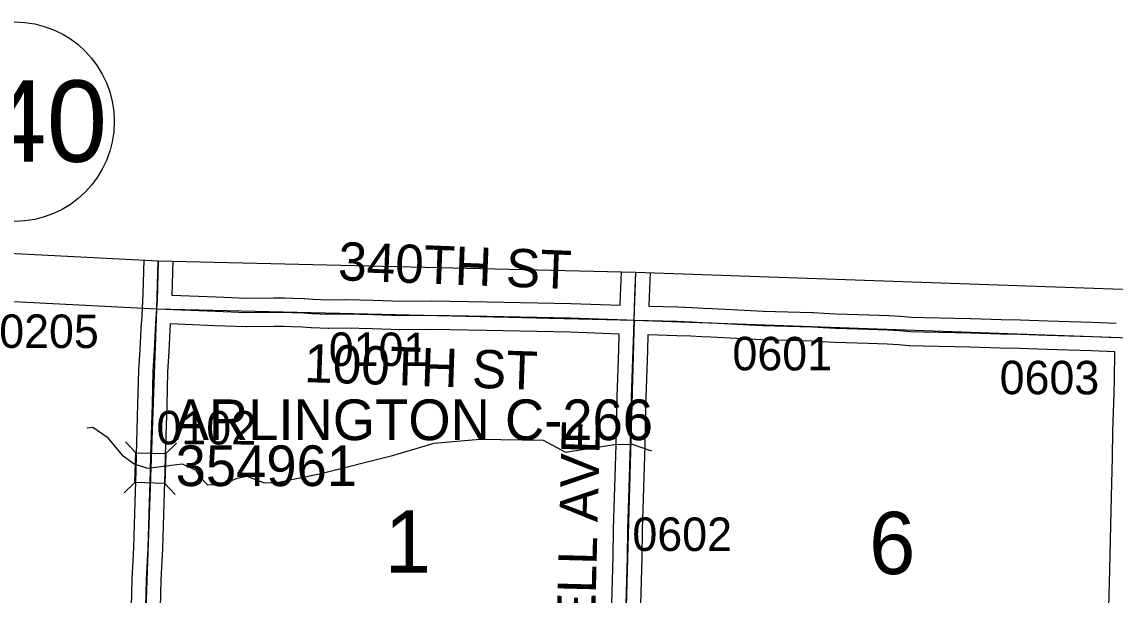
# Model space of a CAD drawing. Extents: x -157.2 to -99.3, y 12.2 to 46.2.
# Drawn here: x -127.67 to -125.384, y 39.966 to 41.164 of the extents above; entities that cross this region are included whole.
import ezdxf

# ---------------------------------------------------------------- set-up
doc = ezdxf.new("R2010")
doc.units = 0
for name, color, linetype in [('tdCoClipBndry', 7, 'Continuous'), ('tdCoCoAdjSecRdTxt', 7, 'Continuous'), ('tdCoCoBndry', 7, 'Continuous'), ('tdCoHydroRiver', 7, 'Continuous'), ('tdCoSecRdNmbr', 7, 'Continuous'), ('tdCoSecRdTxt', 7, 'Continuous'), ('tdCoSecRteBand', 7, 'Continuous'), ('tdCoSecRteCL', 7, 'Continuous'), ('tdCoSectLine', 7, 'Continuous'), ('tdCoSectNmbr', 7, 'Continuous'), ('tdCoShieldStRte', 7, 'Continuous'), ('tdCoStrucSec', 7, 'Continuous'), ('tdCoStrucSecCoName', 7, 'Continuous'), ('tdCoStrucSecFHWANum', 7, 'Continuous'), ('tdCoSurfEarth', 7, 'Continuous'), ('tdCoSurfGravel', 7, 'Continuous'), ('tdCoTwpBndryShd', 7, 'Continuous')]:
    doc.layers.add(name, color=color, linetype=linetype)

msp = doc.modelspace()

# ---------------------------------------------------------------- linework, layer by layer
at = {"layer": 'tdCoClipBndry'}
msp.add_lwpolyline([(-137.3849, 40.9986), (-130.3617, 40.7621), (-129.3761, 40.7352), (-128.3918, 40.7165), (-127.3846, 40.6647), (-126.387, 40.641), (-124.3513, 40.57), (-123.3516, 40.5465), (-121.3552, 40.48), (-120.3594, 40.4386), (-118.3228, 40.3917), (-115.3169, 40.3414), (-114.3264, 40.3124), (-114.2927, 40.3054), (-114.257, 40.2814), (-114.2379, 40.2528), (-114.2294, 40.2106), (-114.247, 39.2403), (-114.2573, 38.2439), (-114.2917, 37.2483), (-114.3338, 36.2543), (-114.3541, 35.2589), (-114.3899, 34.3598)], dxfattribs=at)
at = {"layer": 'tdCoCoBndry'}
msp.add_lwpolyline([(-135.3934, 40.8324), (-134.3958, 40.7988), (-133.3972, 40.7654), (-132.3984, 40.7315), (-131.3628, 40.6937), (-130.3647, 40.6622), (-129.3784, 40.6353), (-128.3937, 40.6165), (-127.3884, 40.5648), (-126.3904, 40.5411), (-125.354, 40.5038), (-124.3542, 40.47), (-123.355, 40.4466), (-122.3574, 40.4123), (-121.3585, 40.3801), (-120.3626, 40.3387), (-119.3227, 40.3139), (-118.3248, 40.2918), (-117.32, 40.2727), (-116.3236, 40.2604), (-115.3186, 40.2414), (-114.3294, 40.2124)], dxfattribs=at)
at = {"layer": 'tdCoHydroRiver'}
msp.add_lwpolyline([(-127.5347, 40.3161), (-127.522, 40.3173), (-127.4926, 40.2975), (-127.4605, 40.2587), (-127.4358, 40.2407), (-127.4076, 40.232), (-127.3348, 40.2409), (-127.3067, 40.2275), (-127.2992, 40.2146), (-127.2824, 40.1968), (-127.2508, 40.1975), (-127.2204, 40.2108), (-127.1998, 40.2149), (-127.1638, 40.2013), (-127.137, 40.2021), (-127.0481, 40.22), (-126.8954, 40.2583), (-126.8079, 40.2842), (-126.7129, 40.2925), (-126.5804, 40.2903), (-126.5337, 40.2652), (-126.4322, 40.2813), (-126.3943, 40.2817), (-126.3537, 40.268)], dxfattribs=at)
at = {"layer": 'tdCoSecRteBand'}
for points in [[(-127.4426, 39.886), (-127.4396, 39.9994), (-127.4396, 39.9997), (-127.4396, 40.0001), (-127.4364, 40.0662), (-127.4332, 40.1608), (-127.4315, 40.2258), (-127.4315, 40.2258), (-127.4315, 40.2259), (-127.4305, 40.2599), (-127.4275, 40.3653), (-127.4255, 40.4356), (-127.4255, 40.4361), (-127.4255, 40.4366), (-127.4228, 40.4792), (-127.4199, 40.5367), (-127.4199, 40.5367), (-127.4198, 40.5372), (-127.4198, 40.5372), (-127.4198, 40.5374), (-127.418, 40.5664), (-127.4167, 40.596), (-127.4165, 40.596), (-127.4145, 40.6662)], [(-127.3545, 40.664), (-127.3566, 40.5934), (-127.2643, 40.5895), (-127.2005, 40.5873), (-127.1441, 40.5878), (-127.144, 40.5878), (-127.1439, 40.5878), (-127.1218, 40.5878), (-127.1213, 40.5878), (-127.1209, 40.5878), (-127.1037, 40.5873), (-127.1035, 40.5873), (-127.1033, 40.5872), (-127.0802, 40.5863), (-127.0796, 40.5862), (-127.079, 40.5862), (-127.0621, 40.5848), (-127.0286, 40.5838), (-126.993, 40.5841), (-126.9926, 40.5841), (-126.9921, 40.5841), (-126.9361, 40.5828), (-126.9359, 40.5828), (-126.9357, 40.5828), (-126.8962, 40.5814), (-126.8809, 40.5809), (-126.8154, 40.5814), (-126.815, 40.5814), (-126.8147, 40.5814), (-126.6975, 40.5794), (-126.6975, 40.5794), (-126.6975, 40.5794), (-126.5228, 40.5762), (-126.5225, 40.5762), (-126.5221, 40.5762), (-126.4191, 40.5721), (-126.4185, 40.5917), (-126.4185, 40.5918), (-126.4185, 40.5919), (-126.4166, 40.6417)], [(-126.3566, 40.64), (-126.3585, 40.5897), (-126.3591, 40.5703), (-126.2992, 40.5686), (-126.2991, 40.5686), (-126.299, 40.5686), (-126.2693, 40.5676), (-126.269, 40.5676), (-126.2687, 40.5676), (-126.2454, 40.5663), (-126.2268, 40.5654), (-126.1863, 40.5634), (-126.1863, 40.5634), (-126.1862, 40.5634), (-126.1202, 40.56), (-126.0427, 40.5578), (-126.0164, 40.557), (-126.0159, 40.557), (-126.0153, 40.557), (-125.9935, 40.5555), (-125.9677, 40.5543), (-125.8991, 40.5521), (-125.8991, 40.5521), (-125.899, 40.5521), (-125.8585, 40.5506), (-125.8581, 40.5506), (-125.8577, 40.5506), (-125.8334, 40.5491), (-125.833, 40.5491), (-125.8326, 40.5491), (-125.8109, 40.5472), (-125.7842, 40.5465), (-125.6865, 40.5445), (-125.6863, 40.5445), (-125.6862, 40.5445), (-125.6229, 40.5426), (-125.5827, 40.5416), (-125.5826, 40.5416), (-125.5824, 40.5416), (-125.5253, 40.5396), (-125.4807, 40.5384), (-125.4806, 40.5384), (-125.4806, 40.5384), (-125.4562, 40.5376), (-125.4317, 40.5369), (-125.4315, 40.5369), (-125.4314, 40.5369), (-125.3824, 40.5349)], [(-126.4365, 39.9486), (-126.434, 40.0464), (-126.4333, 40.1047), (-126.4333, 40.105), (-126.4332, 40.1053), (-126.4288, 40.2359), (-126.4278, 40.2808), (-126.4278, 40.2809), (-126.4278, 40.2809), (-126.4254, 40.3804), (-126.4254, 40.3805), (-126.4254, 40.3806), (-126.4224, 40.4797), (-126.4224, 40.4798), (-126.4224, 40.48), (-126.4212, 40.5121), (-126.5242, 40.5162), (-126.6985, 40.5194), (-126.8153, 40.5214), (-126.881, 40.5209), (-126.8816, 40.5209), (-126.8822, 40.5209), (-126.8982, 40.5214), (-126.8983, 40.5214), (-126.8984, 40.5214), (-126.9377, 40.5229), (-126.993, 40.5241), (-127.0287, 40.5238), (-127.0292, 40.5238), (-127.0298, 40.5238), (-127.0646, 40.5248), (-127.0655, 40.5249), (-127.0663, 40.5249), (-127.0834, 40.5263), (-127.1056, 40.5273), (-127.1222, 40.5278), (-127.1437, 40.5278), (-127.2006, 40.5273), (-127.2013, 40.5273), (-127.2019, 40.5273), (-127.2665, 40.5295), (-127.2666, 40.5295), (-127.2668, 40.5295), (-127.36, 40.5335), (-127.3629, 40.476), (-127.3629, 40.4758), (-127.3629, 40.4756), (-127.3656, 40.4334), (-127.3675, 40.3636), (-127.3675, 40.3636), (-127.3675, 40.3636), (-127.3705, 40.2582), (-127.3705, 40.2582), (-127.3705, 40.2582), (-127.3715, 40.2242), (-127.3732, 40.1591), (-127.3732, 40.159), (-127.3733, 40.1589), (-127.3765, 40.0639), (-127.3765, 40.0637), (-127.3765, 40.0635), (-127.3797, 39.9975), (-127.3826, 39.8841)], [(-125.4008, 39.8115), (-125.3954, 40.0186), (-125.3946, 40.0511), (-125.3919, 40.1722), (-125.3919, 40.1722), (-125.3919, 40.1723), (-125.3897, 40.254), (-125.389, 40.3092), (-125.389, 40.3095), (-125.389, 40.3098), (-125.3865, 40.3874), (-125.386, 40.4175), (-125.386, 40.4175), (-125.386, 40.4176), (-125.3848, 40.4749), (-125.4337, 40.4769), (-125.458, 40.4777), (-125.4823, 40.4784), (-125.527, 40.4796), (-125.5271, 40.4796), (-125.5272, 40.4796), (-125.5843, 40.4816), (-125.6245, 40.4826), (-125.6246, 40.4826), (-125.6247, 40.4826), (-125.6879, 40.4845), (-125.7855, 40.4865), (-125.7856, 40.4865), (-125.7857, 40.4865), (-125.8134, 40.4872), (-125.8143, 40.4873), (-125.8152, 40.4873), (-125.8374, 40.4893), (-125.861, 40.4907), (-125.9011, 40.4922), (-125.9698, 40.4944), (-125.9701, 40.4944), (-125.9703, 40.4944), (-125.9966, 40.4956), (-125.9969, 40.4956), (-125.9972, 40.4956), (-126.0187, 40.4971), (-126.0444, 40.4978), (-126.0444, 40.4978), (-126.0444, 40.4978), (-126.1223, 40.5), (-126.1226, 40.5), (-126.123, 40.5), (-126.1893, 40.5035), (-126.2297, 40.5054), (-126.2298, 40.5054), (-126.2299, 40.5055), (-126.2485, 40.5064), (-126.2716, 40.5076), (-126.3009, 40.5086), (-126.361, 40.5103), (-126.361, 40.5102), (-126.3612, 40.5102), (-126.3625, 40.4778), (-126.3654, 40.3789), (-126.3678, 40.2795), (-126.3688, 40.2344), (-126.3688, 40.2342), (-126.3688, 40.234), (-126.3733, 40.1036), (-126.374, 40.0455), (-126.374, 40.0453), (-126.374, 40.0451), (-126.3765, 39.947)]]:
    msp.add_lwpolyline(points, dxfattribs=at)
at = {"layer": 'tdCoSecRteCL'}
for points in [[(-127.388, 40.5648), (-127.3869, 40.5816), (-127.3845, 40.6647)], [(-126.3901, 40.5411), (-126.3885, 40.5908), (-126.3866, 40.641)], [(-127.4211, 39.6248), (-127.421, 39.6472), (-127.4183, 39.7564), (-127.4126, 39.8849), (-127.4096, 39.9986), (-127.4064, 40.065), (-127.4032, 40.1599), (-127.4015, 40.225), (-127.4005, 40.259), (-127.3975, 40.3645), (-127.3955, 40.4347), (-127.3928, 40.4775), (-127.3899, 40.5355), (-127.388, 40.5648)], [(-127.388, 40.5648), (-127.2655, 40.5595), (-127.2009, 40.5573), (-127.1439, 40.5578), (-127.1218, 40.5578), (-127.1046, 40.5573), (-127.0815, 40.5563), (-127.0638, 40.5548), (-127.0289, 40.5538), (-126.9928, 40.5541), (-126.9368, 40.5529), (-126.8972, 40.5514), (-126.8813, 40.5509), (-126.8152, 40.5514), (-126.698, 40.5494), (-126.5233, 40.5462), (-126.4057, 40.5416), (-126.3901, 40.5411)], [(-126.4161, 39.5937), (-126.4151, 39.6424), (-126.4109, 39.8003), (-126.4065, 39.9477), (-126.404, 40.0459), (-126.4033, 40.1043), (-126.3988, 40.235), (-126.3978, 40.2802), (-126.3954, 40.3797), (-126.3924, 40.4788), (-126.3902, 40.5363), (-126.3901, 40.5411)], [(-126.3901, 40.5411), (-126.3, 40.5386), (-126.2703, 40.5376), (-126.247, 40.5364), (-126.2283, 40.5354), (-126.1878, 40.5334), (-126.1214, 40.53), (-126.0436, 40.5278), (-126.0173, 40.5271), (-125.9952, 40.5256), (-125.9689, 40.5244), (-125.9001, 40.5221), (-125.8596, 40.5207), (-125.8352, 40.5192), (-125.8126, 40.5172), (-125.7849, 40.5165), (-125.6871, 40.5145), (-125.6237, 40.5126), (-125.5834, 40.5116), (-125.5262, 40.5096), (-125.4815, 40.5084), (-125.4571, 40.5077), (-125.4326, 40.5069), (-125.3788, 40.5047)]]:
    msp.add_lwpolyline(points, dxfattribs=at)
at = {"layer": 'tdCoSectLine'}
for points in [[(-127.3884, 40.5648), (-127.3854, 40.6647)], [(-126.3904, 40.5411), (-126.3867, 40.641)], [(-128.3937, 40.6165), (-127.3884, 40.5648)], [(-127.4215, 39.6248), (-127.3884, 40.5648)], [(-127.3884, 40.5648), (-126.3904, 40.5411)], [(-126.4165, 39.5937), (-126.3904, 40.5411)], [(-126.3904, 40.5411), (-125.354, 40.5038)]]:
    msp.add_lwpolyline(points, dxfattribs=at)
at = {"layer": 'tdCoShieldStRte'}
msp.add_circle((-127.6855, 40.9559), 0.2085, dxfattribs=at)
at = {"layer": 'tdCoStrucSec'}
for p, q in [((-127.4321, 40.2641), (-127.4535, 40.2869)), ((-127.3695, 40.2623), (-127.3467, 40.2838)), ((-127.4339, 40.2015), (-127.4566, 40.1801)), ((-127.3713, 40.1997), (-127.3498, 40.177))]:
    msp.add_line(p, q, dxfattribs=at)
msp.add_lwpolyline([(-127.4339, 40.2015), (-127.4321, 40.2641), (-127.3695, 40.2623), (-127.3713, 40.1997)], close=True, dxfattribs=at)
at = {"layer": 'tdCoSurfEarth'}
for points in [[(-127.4064, 40.065), (-127.4032, 40.1599), (-127.4015, 40.225), (-127.4005, 40.259), (-127.3975, 40.3645), (-127.3955, 40.4347), (-127.3928, 40.4775), (-127.3899, 40.5355), (-127.388, 40.5648)], [(-127.388, 40.5648), (-127.2655, 40.5595), (-127.2009, 40.5573), (-127.1439, 40.5578), (-127.1218, 40.5578), (-127.1046, 40.5573), (-127.0815, 40.5563), (-127.0638, 40.5548), (-127.0289, 40.5538), (-126.9928, 40.5541), (-126.9368, 40.5529), (-126.8972, 40.5514), (-126.8813, 40.5509), (-126.8152, 40.5514), (-126.698, 40.5494), (-126.5233, 40.5462), (-126.4057, 40.5416), (-126.3901, 40.5411)], [(-126.3901, 40.5411), (-126.3, 40.5386), (-126.2703, 40.5376), (-126.247, 40.5364), (-126.2283, 40.5354), (-126.1878, 40.5334), (-126.1214, 40.53), (-126.0436, 40.5278), (-126.0173, 40.5271), (-125.9952, 40.5256), (-125.9689, 40.5244), (-125.9001, 40.5221), (-125.8596, 40.5207), (-125.8352, 40.5192), (-125.8126, 40.5172), (-125.7849, 40.5165), (-125.6871, 40.5145), (-125.6237, 40.5126), (-125.5834, 40.5116), (-125.5262, 40.5096), (-125.4815, 40.5084), (-125.4571, 40.5077)]]:
    msp.add_lwpolyline(points, dxfattribs=at)
at = {"layer": 'tdCoSurfGravel'}
for points in [[(-127.388, 40.5648), (-127.3869, 40.5816), (-127.3845, 40.6647)], [(-126.3901, 40.5411), (-126.3885, 40.5908), (-126.3866, 40.641)], [(-126.441, 38.6905), (-126.4368, 38.821), (-126.4361, 38.8503), (-126.4324, 38.9805), (-126.4309, 39.0165), (-126.4282, 39.1214), (-126.4242, 39.2668), (-126.4235, 39.3189), (-126.4198, 39.4587), (-126.4188, 39.4846), (-126.4166, 39.5736), (-126.4161, 39.5937), (-126.4151, 39.6424), (-126.4109, 39.8003), (-126.4065, 39.9477), (-126.404, 40.0459), (-126.4033, 40.1043), (-126.3988, 40.235), (-126.3978, 40.2802), (-126.3954, 40.3797), (-126.3924, 40.4788), (-126.3902, 40.5363), (-126.3901, 40.5411)], [(-125.4571, 40.5077), (-125.4326, 40.5069), (-125.3788, 40.5047)], [(-127.4211, 39.6248), (-127.421, 39.6472), (-127.4183, 39.7564), (-127.4126, 39.8849), (-127.4096, 39.9986), (-127.4064, 40.065)]]:
    msp.add_lwpolyline(points, dxfattribs=at)
at = {"layer": 'tdCoTwpBndryShd'}
for points in [[(-135.3934, 40.8324), (-134.3958, 40.7988), (-133.3972, 40.7654), (-132.3984, 40.7315), (-131.3628, 40.6937), (-130.3647, 40.6622), (-129.3784, 40.6353), (-128.3937, 40.6165), (-127.3884, 40.5648), (-126.3904, 40.5411), (-125.354, 40.5038), (-124.3542, 40.47), (-123.355, 40.4466), (-122.3574, 40.4123), (-121.3585, 40.3801), (-120.3626, 40.3387), (-119.3227, 40.3139)], [(-126.3904, 40.5411), (-126.4165, 39.5937), (-126.4439, 38.5984), (-126.4738, 37.6022), (-126.4977, 36.6042), (-126.5003, 36.3295), (-126.5014, 36.3176), (-126.522, 35.6109), (-126.5525, 34.6145)]]:
    msp.add_lwpolyline(points, dxfattribs=at)

# ---------------------------------------------------------------- texts
at = {"layer": 'tdCoCoAdjSecRdTxt'}
msp.add_text('340TH ST', height=0.08, rotation=357.7839, dxfattribs=at).set_placement((-127.0099, 40.6247))
at = {"layer": 'tdCoSecRdNmbr'}
for s, rotation, p in [('0205', 359.9025, (-127.7177, 40.4831)), ('0101', 359.9023, (-127.0286, 40.4454)), ('0601', 359.903, (-126.1846, 40.4363)), ('0603', 359.9034, (-125.6259, 40.3863)), ('0102', 359.9021, (-127.3888, 40.2815)), ('0602', 359.9028, (-126.3938, 40.0589))]:
    msp.add_text(s, height=0.07, rotation=rotation, dxfattribs=at).set_placement(p)
at = {"layer": 'tdCoSecRdTxt'}
for s, rotation, p in [('100TH ST', 358.0604, (-127.0807, 40.4117)), ('JEWELL AVE', 88.5385, (-126.4778, 39.6727))]:
    msp.add_text(s, height=0.08, rotation=rotation, dxfattribs=at).set_placement(p)
at = {"layer": 'tdCoSectNmbr'}
for s, rotation, p in [('1', 359.9024, (-126.9116, 40.0136)), ('6', 359.9032, (-125.8988, 40.0105))]:
    msp.add_text(s, height=0.13, rotation=rotation, dxfattribs=at).set_placement(p)
at = {"layer": 'tdCoShieldStRte'}
msp.add_text('140', height=0.17, dxfattribs=at).set_placement((-127.8713, 40.872))
at = {"layer": 'tdCoStrucSecCoName'}
msp.add_text('ARLINGTON C-266', height=0.085, dxfattribs=at).set_placement((-127.3549, 40.2903))
at = {"layer": 'tdCoStrucSecFHWANum'}
msp.add_text('354961', height=0.085, dxfattribs=at).set_placement((-127.3488, 40.1943))

doc.saveas('drawing.dxf')
